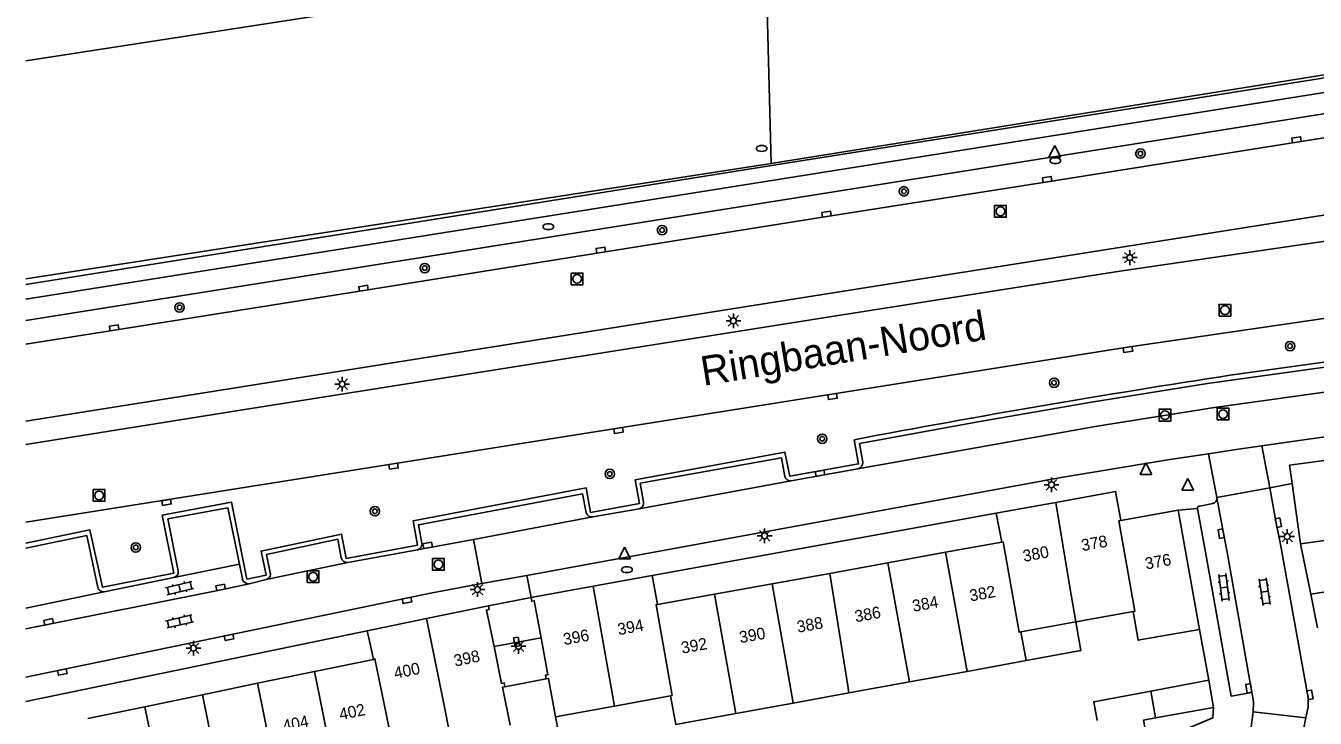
# Model space of a CAD drawing. Extents: x 132999 to 136000, y 398499 to 400501.
# Drawn here: x 133000 to 133109.7, y 398580.3 to 398639.2 of the extents above; entities that cross this region are included whole.
import ezdxf

# ---------------------------------------------------------------- set-up
doc = ezdxf.new("R2010")
doc.units = 0
for name, color, linetype in [('gg-afsc-hekwerk', 7, 'Continuous'), ('gg-afsc-muur', 7, 'Continuous'), ('gg-anno-huisnummerreeks BGT', 7, 'Continuous'), ('gg-anno-openbare ruimte label', 7, 'Continuous'), ('gg-bbg-bijgebouw', 7, 'Continuous'), ('gg-bbg-gedigitaliseerde bijgebouw', 7, 'Continuous'), ('gg-bbg-hoofdgebouw', 7, 'Continuous'), ('gg-bbg-luifel en loopbrug', 7, 'Continuous'), ('gg-bbg-onder overbouw', 7, 'Continuous'), ('gg-bbg-pand overbouw', 7, 'Continuous'), ('gg-bbg-tussenscheiding', 7, 'Continuous'), ('gg-bbg-tussenscheiding niveau 01', 7, 'Continuous'), ('gg-knt-plantopografie kant verharding', 7, 'Continuous'), ('gg-knt-verharding', 7, 'Continuous'), ('gg-knt-verharding nz', 7, 'Continuous'), ('gt-grn-weggrens', 7, 'Continuous'), ('gt-symb-boom', 7, 'Continuous'), ('gt-symb-brandkraan', 7, 'Continuous'), ('gt-symb-klinker verharding', 7, 'Continuous'), ('gt-symb-kolk', 7, 'Continuous'), ('gt-symb-kolk center center', 7, 'Continuous'), ('gt-symb-lichtmast', 7, 'Continuous'), ('gt-symb-rioolschacht', 7, 'Continuous'), ('gt-symb-waterafsluiter', 7, 'Continuous')]:
    doc.layers.add(name, color=color, linetype=linetype)

# ---------------------------------------------------------------- blocks, each defined once
blk = doc.blocks.new('gt0-KOLK')
at = {"layer": 'gt-symb-kolk'}
blk.add_lwpolyline([(0, 0), (0.37, 0), (0.37, 0.4), (-0.38, 0.4), (-0.38, 0), (0, 0)], dxfattribs=at)
blk = doc.blocks.new('gt0-BOOM')
at = {"layer": 'gt-symb-boom'}
for radius in [0.4, 0.2]:
    blk.add_circle((0, 0), radius, dxfattribs=at)
blk = doc.blocks.new('gt0-RS')
at = {"layer": 'gt-symb-rioolschacht'}
blk.add_lwpolyline([(-0.5, -0.5), (0.5, -0.5), (0.5, 0.5), (-0.5, 0.5)], close=True, dxfattribs=at)
blk.add_circle((0, 0), 0.375, dxfattribs=at)
blk = doc.blocks.new('gt0-WAFSL')
at = {"layer": 'gt-symb-waterafsluiter'}
for p, q in [((-0.5, -0.33), (0, 0.67)), ((0, 0.67), (0.5, -0.33)), ((0.5, -0.33), (-0.5, -0.33))]:
    blk.add_line(p, q, dxfattribs=at)
blk = doc.blocks.new('gt0-BR')
at = {"layer": 'gt-symb-brandkraan'}
for centre, radius, start, end in [((-0.24, 0), 0.206, 107.5669, 252.4331), ((0.6, -2.66), 3, 106.892, 107.5669), ((0, -0.69), 0.938, 73.108, 106.892), ((-0.6, -2.66), 3, 72.4331, 73.108), ((0.24, 0), 0.206, 287.567, 72.4331), ((0.6, 2.66), 3, 252.4331, 253.108), ((0, 0.69), 0.938, 253.108, 286.8921), ((-0.6, 2.66), 3, 286.8921, 287.567)]:
    blk.add_arc(centre, radius, start, end, dxfattribs=at)
blk = doc.blocks.new('gt0-KL1')
at = {"layer": 'gt-symb-klinker verharding'}
for p, q in [((-1.15, 0.3), (1.15, 0.3)), ((-1, -0.3), (-1, 0.3)), ((-0.5, 0.3), (-0.5, 0.45)), ((0, -0.3), (0, 0.3)), ((0.5, 0.3), (0.5, 0.45)), ((1, -0.3), (1, 0.3)), ((-1.15, -0.3), (1.15, -0.3)), ((-0.5, -0.45), (-0.5, -0.3)), ((0.5, -0.45), (0.5, -0.3))]:
    blk.add_line(p, q, dxfattribs=at)
blk = doc.blocks.new('gt0-LMAST')
at = {"layer": 'gt-symb-lichtmast'}
for p, q in [((-0.18, 0.17), (-0.45, 0.44)), ((-0.01, 0.25), (-0.01, 0.62)), ((0.17, 0.17), (0.44, 0.44)), ((-0.26, 0), (-0.63, 0)), ((-0.18, -0.18), (-0.45, -0.45)), ((-0.01, -0.25), (-0.01, -0.63)), ((0.44, -0.45), (0.17, -0.18)), ((0.24, 0), (0.62, 0))]:
    blk.add_line(p, q, dxfattribs=at)
blk.add_circle((-0.01, 0), 0.25, dxfattribs=at)
blk = doc.blocks.new('gt0-KOLKCC')
at = {"layer": 'gt-symb-kolk center center'}
blk.add_lwpolyline([(-0.38, 0.2), (0.38, 0.2), (0.38, -0.2), (-0.38, -0.2)], close=True, dxfattribs=at)

msp = doc.modelspace()

# ---------------------------------------------------------------- linework, layer by layer
at = {"layer": 'gg-afsc-hekwerk'}
for p, q in [((133063.43, 398627.49), (133062.92, 398646.98)), ((133000, 398617.66), (133063.43, 398627.49))]:
    msp.add_line(p, q, dxfattribs=at)
msp.add_lwpolyline([(133063.43, 398627.49), (133064.48, 398627.66), (133154.06, 398642.04), (133159.13, 398654.72)], dxfattribs=at)
at = {"layer": 'gg-afsc-muur'}
for p, q in [((133108.5, 398595.13), (133109.36, 398590.85)), ((133099.9, 398587.84), (133100.68, 398583.51)), ((133047.34, 398568.64), (133045.09, 398580.41))]:
    msp.add_line(p, q, dxfattribs=at)
at = {"layer": 'gg-bbg-bijgebouw'}
for p, q in [((133100.68, 398583.51), (133101.08, 398581.2)), ((133101.08, 398581.2), (133096.15, 398580.3))]:
    msp.add_line(p, q, dxfattribs=at)
msp.add_lwpolyline([(133095.63, 398577.45), (133095.13, 398580.12), (133096.15, 398580.3)], dxfattribs=at)
at = {"layer": 'gg-bbg-gedigitaliseerde bijgebouw'}
msp.add_line((133095.74, 398582.58), (133100.68, 398583.51), dxfattribs=at)
msp.add_lwpolyline([(133091.19, 398580.1), (133090.89, 398581.68), (133095.74, 398582.58)], dxfattribs=at)
at = {"layer": 'gg-bbg-hoofdgebouw'}
for p, q in [((133114.4, 398602.75), (133107.56, 398601.82)), ((133107.56, 398601.82), (133107.78, 398600.26)), ((133092.61, 398599.56), (133087.66, 398598.65)), ((133107.78, 398600.26), (133108.5, 398595.13)), ((133087.66, 398598.65), (133082.73, 398597.75)), ((133082.73, 398597.75), (133082.59, 398597.72)), ((133082.59, 398597.72), (133083.08, 398595.27)), ((133098.09, 398598), (133093.2, 398597.12)), ((133099.9, 398587.84), (133098.09, 398598)), ((133083.08, 398595.27), (133078.28, 398594.4)), ((133078.28, 398594.4), (133073.37, 398593.51)), ((133073.37, 398593.51), (133068.42, 398592.61)), ((133053.32, 398592.44), (133048.28, 398591.52)), ((133053.77, 398589.96), (133053.32, 398592.44)), ((133063.53, 398591.73), (133058.62, 398590.84)), ((133068.42, 398592.61), (133063.53, 398591.73)), ((133048.28, 398591.52), (133043, 398590.55)), ((133058.62, 398590.84), (133053.77, 398589.96)), ((133039.37, 398589.85), (133034.1, 398588.76)), ((133034.1, 398588.76), (133029.06, 398587.72)), ((133084.69, 398587.63), (133089.37, 398588.48)), ((133089.37, 398588.48), (133094.24, 398589.37)), ((133029.06, 398587.72), (133029.33, 398586.47)), ((133085.13, 398585.18), (133084.69, 398587.63)), ((133094.97, 398586.97), (133099.9, 398587.84)), ((133029.33, 398586.47), (133029.59, 398585.29)), ((133094.97, 398586.97), (133094.82, 398586.95)), ((133029.59, 398585.29), (133024.57, 398584.25)), ((133080.11, 398584.27), (133085, 398585.16)), ((133085, 398585.16), (133085.13, 398585.18)), ((133024.57, 398584.25), (133019.72, 398583.25)), ((133075.2, 398583.37), (133080.11, 398584.27)), ((133019.72, 398583.25), (133015.05, 398582.28)), ((133070.06, 398582.43), (133075.2, 398583.37)), ((133015.05, 398582.28), (133010.12, 398581.26)), ((133050.1, 398581.32), (133054.88, 398582.19)), ((133065.3, 398581.57), (133070.06, 398582.43)), ((133010.12, 398581.26), (133005.27, 398580.26)), ((133045.09, 398580.41), (133050.1, 398581.32)), ((133060.42, 398580.68), (133065.3, 398581.57))]:
    msp.add_line(p, q, dxfattribs=at)
for points in [[(133093.2, 398597.12), (133092.75, 398599.58), (133092.61, 398599.56)], [(133108.5, 398595.13), (133111.39, 398595.53), (133111.84, 398592.3), (133113.4, 398592.52), (133113.54, 398591.49)], [(133094.24, 398589.37), (133094.68, 398586.92), (133094.82, 398586.95)], [(133041.22, 398579.69), (133040.58, 398582.91), (133040.78, 398582.96)], [(133044.28, 398583.62), (133044.49, 398583.65), (133045.09, 398580.41)], [(133054.88, 398582.19), (133055.32, 398579.75), (133060.42, 398580.68)]]:
    msp.add_lwpolyline(points, dxfattribs=at)
at = {"layer": 'gg-bbg-luifel en loopbrug'}
for p, q in [((133113.54, 398591.49), (133109.36, 398590.85)), ((133109.36, 398590.85), (133109.94, 398587.98))]:
    msp.add_line(p, q, dxfattribs=at)
msp.add_lwpolyline([(133085.13, 398585.18), (133089.78, 398586.03), (133089.37, 398588.48)], dxfattribs=at)
at = {"layer": 'gg-bbg-onder overbouw'}
for points in [[(133043, 398590.55), (133043.06, 398590.24), (133043.28, 398590.28), (133043.86, 398587.13)], [(133039.85, 398586.37), (133039.2, 398589.49), (133039.43, 398589.54), (133039.37, 398589.85)], [(133040.78, 398582.96), (133040.72, 398583.28), (133040.5, 398583.24), (133039.85, 398586.37)], [(133043.86, 398587.13), (133044.44, 398583.98), (133044.22, 398583.94), (133044.28, 398583.62)]]:
    msp.add_lwpolyline(points, dxfattribs=at)
at = {"layer": 'gg-bbg-pand overbouw'}
for p, q in [((133039.37, 398589.85), (133043, 398590.55)), ((133040.78, 398582.96), (133044.28, 398583.62))]:
    msp.add_line(p, q, dxfattribs=at)
at = {"layer": 'gg-bbg-tussenscheiding'}
for p, q in [((133087.66, 398598.65), (133088.84, 398591.6)), ((133078.28, 398594.4), (133080, 398584.87)), ((133074.66, 398586.34), (133073.37, 398593.51)), ((133064.76, 398584.66), (133063.53, 398591.73)), ((133069.97, 398583.03), (133068.42, 398592.61)), ((133048.28, 398591.52), (133049.53, 398584.49)), ((133058.62, 398590.84), (133060.42, 398580.68)), ((133088.84, 398591.6), (133089.37, 398588.48)), ((133035.52, 398581.78), (133034.1, 398588.76)), ((133074.66, 398586.34), (133075.2, 398583.37)), ((133024.57, 398584.25), (133026.64, 398574.13)), ((133049.53, 398584.49), (133050.1, 398581.32)), ((133064.76, 398584.66), (133065.3, 398581.57)), ((133080, 398584.87), (133080.11, 398584.27)), ((133019.72, 398583.25), (133021.8, 398573.13)), ((133069.97, 398583.03), (133070.06, 398582.43)), ((133015.05, 398582.28), (133017.07, 398572.16)), ((133035.52, 398581.78), (133036.16, 398578.64)), ((133095.74, 398582.58), (133096.15, 398580.3)), ((133010.12, 398581.26), (133012.21, 398571.16))]:
    msp.add_line(p, q, dxfattribs=at)
for points in [[(133094.24, 398589.37), (133094.39, 398589.4), (133093.04, 398597.09), (133093.2, 398597.12)], [(133083.08, 398595.27), (133083.17, 398595.29), (133084.55, 398587.6), (133084.69, 398587.63)], [(133054.88, 398582.19), (133055, 398582.22), (133053.64, 398589.94), (133053.77, 398589.96)], [(133029.59, 398585.29), (133029.71, 398585.32), (133031.29, 398577.63), (133031.41, 398577.66)]]:
    msp.add_lwpolyline(points, dxfattribs=at)
at = {"layer": 'gg-bbg-tussenscheiding niveau 01'}
msp.add_line((133039.85, 398586.37), (133043.86, 398587.13), dxfattribs=at)
at = {"layer": 'gg-knt-plantopografie kant verharding'}
msp.add_lwpolyline([(133000, 398636.24), (133046.71, 398643.47)], dxfattribs=at)
at = {"layer": 'gg-knt-verharding'}
for p, q in [((133000, 398614.14), (133161.01, 398639.75)), ((133052.2, 398598.11), (133065.14, 398600.48)), ((133101.37, 398599.06), (133105.87, 398599.9)), ((133099.91, 398598.34), (133101.02, 398598.56)), ((133101.37, 398599.05), (133101.37, 398599.06)), ((133038.11, 398595.48), (133048.26, 398597.41)), ((133048.26, 398597.41), (133052.2, 398598.11)), ((133053.32, 398592.44), (133082.59, 398597.72)), ((133100.46, 398594.1), (133099.72, 398598.12)), ((133038.8, 398591.74), (133038.11, 398595.48)), ((133027.41, 398593.53), (133033.33, 398594.62)), ((133018.18, 398593.4), (133018.43, 398592.14)), ((133006.68, 398591.04), (133012.6, 398592.25)), ((133019.02, 398591.73), (133020.45, 398592.08)), ((133038.8, 398591.74), (133034.6, 398590.94)), ((133038.8, 398591.74), (133042.63, 398592.44)), ((133000, 398581.7), (133029.06, 398587.72)), ((133104.36, 398582.48), (133104.44, 398582.04)), ((133104.47, 398580.81), (133104.2, 398578.88)), ((133108.94, 398580.31), (133104.47, 398580.81)), ((133108.94, 398580.31), (133108.39, 398577.54))]:
    msp.add_line(p, q, dxfattribs=at)
for points in [[(133000, 398617.2), (133006.39, 398618.21), (133064.54, 398627.5), (133155.14, 398641.88)], [(133000, 398615.95), (133064.92, 398626.27), (133159.34, 398641.3)], [(133000, 398612.11), (133007.56, 398613.3), (133028.77, 398616.67), (133048.98, 398619.92), (133068.19, 398622.97), (133086.97, 398625.94), (133108.19, 398629.31), (133159.71, 398637.52)], [(133102.51, 398609.47), (133113.15, 398610.95), (133123.79, 398612.41), (133124.08, 398610.32), (133130.01, 398611.12), (133129.71, 398613.21), (133142.1, 398614.9), (133142.39, 398612.83), (133148.31, 398613.64), (133148.02, 398615.72), (133161.85, 398617.59), (133162.14, 398615.54), (133168.07, 398616.31), (133167.79, 398618.4), (133195.41, 398622.17), (133229.56, 398626.81), (133229.85, 398624.76), (133231.92, 398625.05), (133231.65, 398627.1), (133261.34, 398631.16), (133261.67, 398628.66)], [(133000, 398605.56), (133059.75, 398615.06), (133144.32, 398628.46)], [(133000, 398603.58), (133018.11, 398606.46), (133068.43, 398614.44), (133093.1, 398618.33), (133117.8, 398621.92), (133144.57, 398625.6)], [(133000, 398596.97), (133050.4, 398604.96), (133093.77, 398611.85), (133113.01, 398614.67), (133131.27, 398617.19), (133148.58, 398619.55), (133162.27, 398621.43)], [(133071.24, 398602.07), (133070.96, 398603.65), (133080.89, 398605.48), (133090.71, 398607.17), (133100.58, 398608.78), (133123.42, 398611.95), (133123.67, 398610.35)], [(133105.2, 398603.46), (133109.38, 398604.07), (133154.91, 398610.29), (133158.13, 398610.73)], [(133070.82, 398601.51), (133081.01, 398603.33), (133091.19, 398605.14), (133101.18, 398606.72), (133124.19, 398609.94)], [(133070.49, 398603.98), (133070.88, 398601.92), (133065.02, 398600.87), (133064.6, 398602.93), (133051.86, 398600.56), (133052.22, 398598.54), (133048.07, 398597.79), (133047.7, 398599.88), (133032.96, 398597.07), (133033.35, 398595.01), (133027.26, 398593.88), (133026.87, 398595.95), (133020.02, 398594.51), (133020.46, 398592.46), (133018.82, 398592.12), (133017.5, 398598.67), (133011.62, 398597.56), (133012.59, 398592.62), (133006.52, 398591.43), (133005.46, 398596.31), (133000, 398595.19)], [(133042.63, 398592.44), (133088.13, 398600.78), (133097.36, 398602.3), (133100.67, 398602.79)], [(133100.67, 398602.79), (133103.01, 398603.15), (133105.2, 398603.46)], [(133052.57, 398598.67), (133052.3, 398600.28), (133064.31, 398602.45), (133064.61, 398600.86)], [(133070.82, 398601.51), (133067.64, 398600.93), (133065.14, 398600.48)], [(133033.72, 398595.18), (133033.41, 398596.75), (133047.38, 398599.39), (133047.7, 398597.79)], [(133105.87, 398599.9), (133106.41, 398596.88), (133106.75, 398595.23)], [(133012.98, 398592.83), (133012.1, 398597.24), (133017.21, 398598.18), (133018.18, 398593.4)], [(133000, 398594.76), (133005.19, 398595.83), (133006.14, 398591.41)], [(133020.81, 398592.66), (133020.48, 398594.21), (133026.56, 398595.51), (133026.85, 398593.93)], [(133106.75, 398595.23), (133109.14, 398582.01), (133109.13, 398581.24), (133108.94, 398580.31)], [(133100.46, 398594.1), (133102.58, 398582.16), (133104.36, 398582.48)], [(133000, 398583.77), (133032.4, 398590.5), (133034.6, 398590.94)], [(133104.47, 398580.81), (133104.49, 398581.64), (133104.44, 398582.04)]]:
    msp.add_lwpolyline(points, dxfattribs=at)
for centre, radius, start, end in [((133237.29, 397726.96), 892.74, 98.68304, 100.76815), ((133070.73, 398602.01), 0.506, 280.3218, 6.6993), ((133065.07, 398600.95), 0.473, 190.5787, 278.4068), ((133052.09, 398598.58), 0.486, 282.3127, 10.7756), ((133099.89, 398598.17), 0.172, 82.0522, 195.5386), ((133100.95, 398598.98), 0.426, 278.5845, 9.6382), ((133048.18, 398597.89), 0.486, 191.9845, 279.9768), ((133033.24, 398595.1), 0.489, 281.1546, 10.121), ((133027.35, 398594.03), 0.507, 191.5427, 277.5361), ((133012.49, 398592.74), 0.495, 282.9695, 10.3932), ((133018.96, 398592.28), 0.554, 195.3024, 276.6128), ((133020.35, 398592.55), 0.473, 281.8245, 13.3758), ((133006.6, 398591.5), 0.467, 191.255, 279.1086)]:
    msp.add_arc(centre, radius, start, end, dxfattribs=at)
at = {"layer": 'gg-knt-verharding nz'}
for p, q in [((133104.36, 398582.48), (133102.24, 398594.42)), ((133012.6, 398592.25), (133018.18, 398593.4)), ((133020.45, 398592.08), (133027.41, 398593.53)), ((133000, 398589.65), (133006.68, 398591.04))]:
    msp.add_line(p, q, dxfattribs=at)
for points in [[(133102.24, 398594.42), (133101.93, 398596.03), (133101.37, 398599.05)], [(133033.33, 398594.62), (133034.24, 398594.79), (133038.11, 398595.48)], [(133000, 398587.88), (133016.62, 398591.22), (133019.02, 398591.73)]]:
    msp.add_lwpolyline(points, dxfattribs=at)
at = {"layer": 'gt-grn-weggrens'}
for p, q in [((133101.37, 398599.06), (133100.67, 398602.79)), ((133105.87, 398599.9), (133105.2, 398603.46)), ((133107.78, 398600.26), (133105.87, 398599.9)), ((133099.72, 398598.12), (133098.09, 398598)), ((133043, 398590.55), (133042.63, 398592.44))]:
    msp.add_line(p, q, dxfattribs=at)
msp.add_lwpolyline([(133101.08, 398581.2), (133101.02, 398580.32), (133097.98, 398579.05), (133098.24, 398577.81)], dxfattribs=at)

# ---------------------------------------------------------------- block references
at = {"layer": 'gt-symb-boom'}
for p in [(133094.86, 398628.33), (133074.74, 398625.12), (133054.15, 398621.82), (133033.96, 398618.59), (133013.09, 398615.24), (133107.6, 398611.95), (133087.52, 398608.83), (133067.79, 398604.06), (133049.7, 398601.07), (133029.71, 398597.89), (133009.36, 398594.81)]:
    msp.add_blockref('gt0-BOOM', p, dxfattribs=at)
at = {"layer": 'gt-symb-brandkraan'}
for p in [(133062.63, 398628.77), (133087.63, 398627.73), (133044.47, 398622.11), (133051.16, 398592.92)]:
    msp.add_blockref('gt0-BR', p, dxfattribs=at)
at = {"layer": 'gt-symb-klinker verharding'}
for p, rotation in [((133013.09, 398591.35), 13.29958432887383), ((133101.98, 398591.41), -83.22321716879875), ((133105.43, 398591.05), -81.54573827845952), ((133013.09, 398588.52), 13.29958432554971)]:
    msp.add_blockref('gt0-KL1', p, dxfattribs=dict(at, rotation=rotation))
at = {"layer": 'gt-symb-kolk'}
for p, rotation in [((133108.19, 398629.31), 9.051074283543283), ((133086.97, 398625.94), 9.011225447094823), ((133068.19, 398622.97), 8.986051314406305), ((133048.98, 398619.92), 9.0431052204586), ((133028.77, 398616.67), 9.10940250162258), ((133007.56, 398613.3), 9.027166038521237), ((133093.77, 398611.85), -170.98080408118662), ((133068.62, 398607.85), -170.98080408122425), ((133050.4, 398604.96), -170.9728339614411), ((133031.26, 398601.92), -170.97283396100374), ((133067.64, 398600.93), 10.377745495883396), ((133011.94, 398598.85), -171.06303247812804), ((133106.41, 398596.88), -78.29755009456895), ((133101.93, 398596.03), 100.50117535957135), ((133034.24, 398594.79), 10.18936004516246), ((133016.62, 398591.22), 11.534620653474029), ((133032.4, 398590.5), -168.57767893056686), ((133001.99, 398588.29), 11.71452521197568), ((133017.26, 398587.36), -168.40926317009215), ((133003.07, 398584.41), -168.3415983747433), ((133104.29, 398582.87), 100.30997039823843), ((133109.1, 398582.23), -79.74640197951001)]:
    msp.add_blockref('gt0-KOLK', p, dxfattribs=dict(at, rotation=rotation))
at = {"layer": 'gt-symb-kolk center center', "rotation": -79.56697526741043}
msp.add_blockref('gt0-KOLKCC', (133041.78, 398586.78), dxfattribs=at)
at = {"layer": 'gt-symb-lichtmast'}
for p in [(133093.97, 398619.48), (133060.23, 398614.1), (133026.94, 398608.71), (133087.3, 398600.15), (133062.89, 398595.81), (133107.37, 398595.74), (133038.45, 398591.23), (133014.28, 398586.24), (133041.95, 398586.4)]:
    msp.add_blockref('gt0-LMAST', p, dxfattribs=at)
at = {"layer": 'gt-symb-rioolschacht'}
for p in [(133082.95, 398623.42), (133046.92, 398617.67), (133102.06, 398615), (133096.96, 398606.07), (133101.9, 398606.16), (133006.24, 398599.24), (133035.12, 398593.37), (133024.45, 398592.32)]:
    msp.add_blockref('gt0-RS', p, dxfattribs=at)
at = {"layer": 'gt-symb-waterafsluiter'}
for p in [(133087.57, 398628.35), (133095.33, 398601.34), (133098.89, 398600.02), (133050.96, 398594.17)]:
    msp.add_blockref('gt0-WAFSL', p, dxfattribs=at)

# ---------------------------------------------------------------- texts
at = {"layer": 'gg-anno-huisnummerreeks BGT'}
for s, rotation, p in [('380', 10.4, (133084.95, 398593.58)), ('378', 10.4, (133089.93, 398594.49)), ('376', 10.2, (133095.35, 398592.93)), ('384', 10.3, (133075.54, 398589.33)), ('382', 10.3, (133080.41, 398590.21)), ('386', 10.3, (133070.64, 398588.44)), ('394', 10.4, (133050.46, 398587.34)), ('388', 10.3, (133065.72, 398587.55)), ('396', 10.4, (133045.83, 398586.49)), ('390', 10.3, (133060.82, 398586.66)), ('392', 10.3, (133055.87, 398585.77)), ('398', 11.7, (133036.54, 398584.67)), ('400', 11.7, (133031.44, 398583.62)), ('402', 11.7, (133026.78, 398580.11)), ('404', 11.7, (133021.97, 398579.12))]:
    msp.add_text(s, height=1, rotation=rotation, dxfattribs=at).set_placement(p)
at = {"layer": 'gg-anno-openbare ruimte label'}
msp.add_text('Ringbaan-Noord', height=2.5, rotation=9.3, dxfattribs=at).set_placement((133057.67, 398608.56))

doc.saveas('drawing.dxf')
